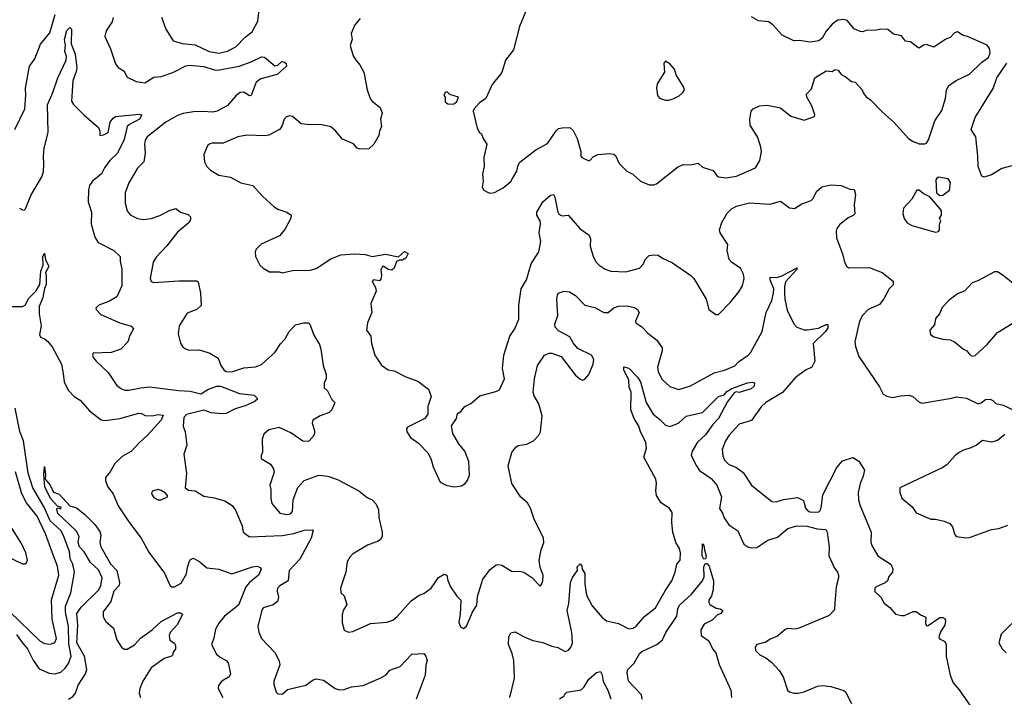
# Model space of a CAD drawing. Extents: x 2133489 to 2292442, y 756223 to 916462.
# Tile 306 of 463: x 2195136 to 2201812, y 895516 to 900110. Entities that reach past the tile are written whole.
import ezdxf

# ---------------------------------------------------------------- set-up
doc = ezdxf.new("R2010")
doc.units = 0

msp = doc.modelspace()

# ---------------------------------------------------------------- linework, layer by layer
at = {"layer": '0CON20XD'}
for points in [[(2196097.3, 900127.3), (2196127.5, 900045), (2196176.1, 899966.1), (2196238.5, 899948.5), (2196325, 899940), (2196420, 899895), (2196485, 899882.6), (2196545, 899896.7), (2196601.9, 899925), (2196665, 899991.5), (2196711.9, 900028.1), (2196751.4, 900098.6), (2196761.4, 900195)], [(2198580, 900195), (2198525, 900062.5), (2198483.3, 899905), (2198430, 899835), (2198405, 899752.5), (2198339.5, 899670.5), (2198296.2, 899575), (2198254.1, 899545.9), (2198217.5, 899505), (2198210.7, 899489.3), (2198236.7, 899375), (2198252.5, 899345), (2198267.5, 899335), (2198277.5, 899305), (2198302.5, 899265), (2198284, 899175), (2198284.3, 899115), (2198274.2, 899065), (2198277.5, 899015), (2198271.2, 898975), (2198282.5, 898955), (2198311.7, 898938.3), (2198325, 898933.8), (2198355, 898938), (2198415, 898968.8), (2198465, 899013.8), (2198477.6, 899032.4), (2198507.7, 899082.3), (2198516.1, 899123.9), (2198527, 899143), (2198635, 899226.7), (2198715, 899270), (2198773, 899357), (2198788.8, 899371.2), (2198813.1, 899376.9), (2198865, 899378.9), (2198888.6, 899358.6), (2198915.7, 899305), (2198940, 899215), (2198940, 899185), (2198947.5, 899175), (2198995, 899153.3), (2199005, 899156.7), (2199025, 899180), (2199055, 899196.2), (2199135, 899203.3), (2199165, 899197.5), (2199175, 899190), (2199200, 899135), (2199252.3, 899082.3), (2199292.3, 899062.3), (2199345, 899014), (2199405, 898991.2), (2199435, 898990), (2199453.6, 898996.4), (2199595, 899110), (2199635, 899128.8), (2199685, 899126.2), (2199736.1, 899136.1), (2199765, 899110), (2199815, 899093.8), (2199835, 899090), (2199860, 899055), (2199875, 899044), (2199925, 899038.6), (2199995, 899049.4), (2200125, 899106), (2200154.7, 899155.3), (2200164.6, 899215), (2200162.1, 899245), (2200141.3, 899311.3), (2200088.2, 899395), (2200085.6, 899434.4), (2200095, 899490), (2200110, 899505), (2200152.5, 899525), (2200205, 899530.6), (2200295, 899511.2), (2200365, 899456.7), (2200455, 899427.5), (2200525, 899452.5), (2200527.5, 899465), (2200507.5, 899525), (2200472.5, 899585), (2200470, 899605), (2200505, 899640), (2200527.5, 899715), (2200605, 899762.5), (2200645, 899757.5), (2200665, 899772.5), (2200685, 899767.5), (2200705, 899737.5), (2200733.6, 899723.6), (2200775, 899690), (2200800, 899685), (2200847.5, 899635), (2200853.9, 899613.9), (2200876, 899586), (2200905, 899566.7), (2200985, 899483.3), (2201063.3, 899415), (2201163.3, 899305), (2201195, 899283.3), (2201235, 899267.5), (2201273, 899267), (2201285, 899273.3), (2201298.8, 899295), (2201340, 899425), (2201388, 899495), (2201412.9, 899575), (2201420, 899635), (2201435, 899663.3), (2201485, 899698), (2201575, 899740), (2201659.1, 899820.9), (2201705, 899854.3), (2201716.5, 899885), (2201711.1, 899915), (2201696.6, 899936.6), (2201562.5, 899995), (2201532.3, 900002.3), (2201495, 900026.5), (2201475, 900021.1), (2201445, 899988.8), (2201415, 899976.7), (2201335, 899923.3), (2201302.5, 899935), (2201285, 899941.2), (2201264.1, 899935.9), (2201235, 899917.5), (2201225, 899920), (2201175, 899960), (2201142.5, 899965), (2201115, 900000), (2201060.5, 900010.5), (2201023, 900043), (2200975, 900046.2), (2200945, 900038.8), (2200875, 900036.2), (2200853.6, 900026.4), (2200835, 900028.8), (2200795, 900046.7), (2200746.7, 900105), (2200725, 900110), (2200684.2, 900105.8), (2200645, 900080), (2200605, 900032.5), (2200577.5, 899985), (2200555, 899966.7), (2200495, 899957.5), (2200421.7, 899968.3), (2200385, 899966.7), (2200305.7, 900005.7), (2200245, 900072.5), (2200215, 900094.3), (2200145, 900100.8), (2200098.8, 900128.8)], [(2195102, 899365), (2195170.5, 899505), (2195178, 899598), (2195174.4, 899645.6), (2195201.4, 899795), (2195237.5, 899845), (2195277.2, 899942.8), (2195340.1, 900019.9), (2195355, 900074), (2195375.9, 900145)], [(2195770, 900125), (2195762.9, 900095), (2195722.9, 900035), (2195712, 899995), (2195751.7, 899911.7), (2195785, 899810), (2195804.5, 899784.5), (2195842.5, 899762.5), (2195865, 899720), (2195925, 899690), (2195985, 899680.8), (2196045, 899719.6), (2196095, 899724.6), (2196175, 899751.5), (2196263.1, 899796.9), (2196285, 899801.5), (2196385, 899792.3), (2196455, 899769.2), (2196478.3, 899768.3), (2196625, 899794.1), (2196705.9, 899824.1), (2196775, 899858.6), (2196795.2, 899855.2), (2196865, 899796.2), (2196885, 899802), (2196913.6, 899826.4), (2196927.5, 899825), (2196943.1, 899813.1), (2196945.7, 899795), (2196880.9, 899739.1), (2196771.7, 899708.3), (2196738.9, 899685), (2196705, 899595.8), (2196695, 899594.3), (2196655, 899618.9), (2196631.2, 899615), (2196602.9, 899595), (2196545, 899527.5), (2196475, 899488.9), (2196445, 899483.5), (2196375, 899488.2), (2196315, 899484.6), (2196245, 899474.1), (2196205, 899460.9), (2196125.6, 899415), (2196000.8, 899315), (2195986.8, 899293.2), (2195980.9, 899265), (2195987.3, 899205), (2195978.1, 899145), (2195935, 899103.8), (2195876.4, 899003.6), (2195851.9, 898935), (2195850, 898865), (2195864.4, 898814.4), (2195885.7, 898785.7), (2195935, 898760.8), (2195975, 898755.8), (2196027.6, 898762.4), (2196085, 898781.8), (2196155, 898818.9), (2196195, 898829.2), (2196225.8, 898805.8), (2196277.9, 898787.9), (2196293.9, 898773.9), (2196293.8, 898755), (2196283.8, 898735), (2196205, 898670), (2196134, 898576), (2196060.3, 898499.7), (2196040.8, 898465), (2196020, 898355), (2196026.2, 898335), (2196045, 898327.1), (2196215, 898339.5), (2196335, 898339.2), (2196345, 898332.5), (2196360.8, 898255), (2196367.3, 898172.7), (2196336.1, 898143.9), (2196270.9, 898119.1), (2196216.9, 898035), (2196210.3, 897979.7), (2196227, 897917), (2196238.8, 897895), (2196255, 897881.2), (2196285, 897869.2), (2196355, 897871.4), (2196425, 897850), (2196480.8, 897815), (2196499.5, 897765), (2196520.6, 897735), (2196536.7, 897725), (2196575, 897721.5), (2196655, 897748.5), (2196735, 897756.9), (2196775, 897772.5), (2196866.2, 897853.8), (2196905, 897911.2), (2196936.2, 897945), (2196963.3, 897995), (2197005, 898041.2), (2197060, 898055), (2197095, 898053.8), (2197103.8, 898045), (2197130.5, 897970.5), (2197167.9, 897907.9), (2197177.5, 897875), (2197194, 897765), (2197213.3, 897705), (2197213, 897677), (2197200, 897645), (2197200, 897615), (2197223, 897593), (2197252.5, 897535), (2197272.5, 897515), (2197252.5, 897465), (2197235, 897447.5), (2197172.5, 897425), (2197123.8, 897395), (2197118.8, 897375), (2197133.8, 897325), (2197133.8, 897305), (2197126.2, 897285), (2197095, 897251.2), (2197055, 897252.5), (2196975, 897309.5), (2196895, 897344), (2196825, 897330), (2196790.3, 897299.7), (2196780, 897265), (2196783, 897177), (2196773.3, 897155), (2196773.3, 897135), (2196835.7, 897095.7), (2196855.9, 897065.9), (2196861.7, 897041.7), (2196831.2, 896955), (2196838.8, 896925), (2196838.2, 896865), (2196845, 896830), (2196898.8, 896765), (2196945.7, 896754.3), (2196971.2, 896758.8), (2196985.7, 896775), (2196990, 896855), (2197021.9, 896938.1), (2197064.3, 896985.7), (2197165, 897020.8), (2197224.1, 897014.1), (2197291.7, 896991.7), (2197396.1, 896936.1), (2197435, 896916.2), (2197491.2, 896871.2), (2197525, 896853.8), (2197553.8, 896825), (2197567.7, 896787.7), (2197572, 896735), (2197593.3, 896635), (2197593, 896607), (2197582.5, 896585), (2197567.5, 896575), (2197495, 896547.5), (2197393.2, 896486.8), (2197373.2, 896466.8), (2197355.8, 896435), (2197347.1, 896365), (2197310, 896255), (2197314, 896225), (2197336.7, 896205), (2197353.8, 896145), (2197330, 896105), (2197321.2, 896075), (2197321.7, 896021.7), (2197335, 895970), (2197365, 895957.5), (2197395, 895961.2), (2197514.3, 896015.7), (2197625, 896026), (2197665, 896039.2), (2197695, 896064), (2197789.7, 896170.3), (2197845, 896208.8), (2197875, 896220), (2197925, 896256.7), (2197975, 896328), (2198015, 896350.8), (2198031.2, 896345), (2198037.7, 896307.7), (2198056.2, 896265), (2198100.9, 896200.9), (2198126.2, 896175), (2198123, 896077), (2198113.8, 896025), (2198124.2, 895994.2), (2198145, 895982.5), (2198165, 895997.5), (2198205, 896092.5), (2198235, 896140), (2198240.9, 896199.1), (2198275, 896317.5), (2198325, 896383.3), (2198366.4, 896413.6), (2198385, 896416.7), (2198405, 896411.2), (2198475, 896368), (2198525, 896371.2), (2198555, 896363.8), (2198607.7, 896327.7), (2198665, 896270), (2198675, 896280), (2198683.3, 896305), (2198686, 896345), (2198665.9, 896395.9), (2198657.5, 896445), (2198670.6, 896515), (2198688.9, 896565), (2198688.5, 896595), (2198623.6, 896723.6), (2198598.9, 896798.9)], [(2197443.3, 900116.7), (2197409.2, 900075), (2197384.2, 900015), (2197391.2, 899975), (2197376.2, 899935), (2197396, 899865), (2197415.8, 899835), (2197442.6, 899802.6), (2197470, 899755), (2197490.8, 899635), (2197511.4, 899575), (2197525, 899557.5), (2197580, 899515), (2197593.3, 899475), (2197582, 899435), (2197590, 899385), (2197576.2, 899355), (2197572, 899325), (2197536.2, 899265), (2197503.3, 899235), (2197445, 899231.2), (2197425, 899238.8), (2197398.2, 899268.2), (2197325, 899300.8), (2197277.2, 899357.2), (2197245, 899384.3), (2197175, 899400), (2197105, 899397.8), (2197045, 899404.4), (2196985, 899452.5), (2196965, 899458), (2196945, 899451.2), (2196928.8, 899435), (2196913.3, 899385), (2196896.7, 899365), (2196825, 899326.9), (2196795, 899321.4), (2196675, 899326.5), (2196614, 899316), (2196515, 899273.1), (2196441.7, 899271.7), (2196425, 899268.8), (2196410, 899255), (2196383.8, 899195), (2196388.8, 899145), (2196403.8, 899115), (2196428.8, 899088.8), (2196485, 899056.7), (2196565, 899041.2), (2196634.2, 899004.2), (2196717.5, 898985), (2196782.4, 898912.4), (2196860.9, 898840.9), (2196885, 898826), (2196947.5, 898805), (2196976.7, 898785), (2196973.3, 898765), (2196933.6, 898686.4), (2196897.5, 898645), (2196773, 898587), (2196740, 898555), (2196733.3, 898535), (2196733.6, 898503.6), (2196763.3, 898445), (2196785.9, 898425.9), (2196830.3, 898400.3), (2196895, 898400), (2196915, 898393.3), (2196985, 898408.8), (2197105, 898411.2), (2197145, 898422), (2197245, 898487.5), (2197312.5, 898515), (2197405, 898523.3), (2197478.3, 898518.3), (2197525, 898503.8), (2197615, 898520), (2197705, 898502.5), (2197745, 898537.5), (2197770, 898525), (2197755, 898492.5), (2197731.7, 898478.3), (2197710.7, 898479.3), (2197690.5, 898469.5), (2197673.8, 898425), (2197658.1, 898411.9), (2197635, 898415.8), (2197605, 898437.5), (2197595, 898437.5), (2197584, 898415), (2197589.2, 898375), (2197585, 898350), (2197575, 898340), (2197535, 898346.5), (2197526, 898335), (2197548, 898295), (2197551.7, 898268.3), (2197516.2, 898185), (2197523.3, 898125), (2197493.3, 898055), (2197486.2, 898005), (2197516.7, 897965), (2197521.2, 897915), (2197543.3, 897835), (2197588, 897768), (2197635, 897736.7), (2197675, 897730), (2197755, 897688.8), (2197835, 897660), (2197906.7, 897605), (2197926.7, 897555), (2197903.6, 897486.4), (2197902.5, 897435), (2197883, 897407), (2197856.4, 897393.6), (2197765, 897347.5), (2197757.5, 897335), (2197760, 897315), (2197785, 897277.5), (2197839.5, 897239.5), (2197902.3, 897172.3), (2197923.9, 897133.9), (2197938.3, 897078.3), (2197987.5, 896975), (2198031.2, 896951.2), (2198085, 896942), (2198130.5, 896949.5), (2198155, 896963.8), (2198171.2, 896985), (2198186.2, 897025), (2198181.2, 897115), (2198153.3, 897185), (2198113.9, 897233.9), (2198073.3, 897305), (2198063.6, 897356.4), (2198097.5, 897405), (2198105, 897440), (2198126.4, 897453.6), (2198153.6, 897486.4), (2198195, 897506.7), (2198255, 897560), (2198365, 897588.8), (2198388.8, 897601.2), (2198422, 897675), (2198410, 897745), (2198418.9, 897835), (2198460, 897965), (2198493.1, 898015), (2198520.3, 898079.7), (2198521.2, 898175), (2198536.9, 898285), (2198572, 898345), (2198604.3, 898455), (2198656.5, 898535), (2198668.5, 898605), (2198659.1, 898665), (2198668.1, 898725), (2198665, 898745.7), (2198641.5, 898785), (2198641.5, 898805), (2198683.1, 898875), (2198735, 898920), (2198755, 898923.8), (2198765, 898906.7), (2198784, 898805), (2198791.7, 898791.8), (2198815, 898780), (2198855, 898784.3), (2198935, 898692.2), (2198998.2, 898648.2), (2199005.7, 898625), (2199003.5, 898575), (2199023.5, 898505), (2199045, 898465.8), (2199064.2, 898445), (2199105, 898417.5), (2199145, 898404.3), (2199245, 898400.8), (2199338.8, 898425), (2199365.8, 898454.2), (2199376.7, 898485), (2199405, 898510), (2199435, 898516.2), (2199465, 898513.8), (2199493.6, 898493.6), (2199562.1, 898462.1), (2199686.2, 898375), (2199706.2, 898355), (2199790, 898215), (2199807.5, 898145), (2199855, 898110), (2199875, 898111.2), (2199955, 898193.8), (2200012.5, 898265), (2200035.7, 898305), (2200047.5, 898355), (2200044, 898385), (2200023.8, 898425), (2199964.2, 898464.2), (2199946.7, 898485), (2199933.3, 898545), (2199936.7, 898585), (2199884.4, 898665), (2199881.9, 898685), (2199896.1, 898733.9), (2199932.4, 898797.6)], [(2195135, 898832.5), (2195155, 898820), (2195165, 898818.8), (2195175, 898826.7), (2195212.3, 898917.7), (2195286.7, 899045), (2195297.6, 899077.6), (2195299.6, 899130.4), (2195296.4, 899185), (2195301.9, 899238.1), (2195328.9, 899345), (2195325, 899532.5), (2195361.2, 899615), (2195393.8, 899715), (2195451.8, 899835), (2195452.9, 899862.9), (2195442.1, 899895), (2195445.6, 899935), (2195440.5, 899975), (2195455, 900036.2), (2195475, 900057.5), (2195488.1, 900045), (2195485.5, 899945), (2195511.4, 899875), (2195522.4, 899782.4), (2195521.5, 899765), (2195495.5, 899695), (2195487.9, 899557.9), (2195501.2, 899535), (2195573, 899463), (2195669.3, 899379.3), (2195680, 899355), (2195680, 899325), (2195705, 899330), (2195735, 899344.2), (2195750, 899415), (2195768.6, 899441.4), (2195786.2, 899453.8), (2195945, 899469.6), (2195964.2, 899464.2), (2195948.7, 899435), (2195880.8, 899399.2), (2195865.3, 899385), (2195845, 899297.5), (2195798.1, 899205), (2195746.2, 899155), (2195710, 899105), (2195690.8, 899065), (2195628.5, 899015), (2195610, 898985), (2195602.2, 898955), (2195600, 898875), (2195623.5, 898805), (2195620, 898725), (2195645.6, 898635.6), (2195668.3, 898598.3), (2195773.8, 898545), (2195816.7, 898505), (2195816.4, 898473.6), (2195827.8, 898417.8), (2195828.1, 898305), (2195795, 898230), (2195745, 898200.8), (2195672.5, 898175), (2195652.5, 898155), (2195653.3, 898145), (2195685, 898111.4), (2195814.2, 898054.2), (2195891.7, 898031.7), (2195907.5, 898015), (2195882.3, 897967.7), (2195868.8, 897925), (2195822.5, 897875), (2195755, 897854), (2195635, 897850), (2195630, 897835), (2195635, 897820), (2195653.3, 897795), (2195735, 897718.8), (2195795, 897630.8), (2195825, 897606.9), (2195848, 897598), (2195875, 897597.3), (2195957.5, 897615), (2196015, 897620), (2196212.5, 897595), (2196291.3, 897591.3), (2196365, 897573.2), (2196415.5, 897604.5), (2196473.3, 897625), (2196497.5, 897625), (2196626.4, 897576.4), (2196725, 897564), (2196746.7, 897545), (2196746.2, 897535), (2196725, 897518), (2196665, 897491.1), (2196597.4, 897472.6), (2196535, 897439.4), (2196506.6, 897436.6), (2196435, 897444.8), (2196385, 897462.5), (2196266.9, 897433.1), (2196248, 897412), (2196244.1, 897355), (2196257.5, 897315), (2196269.2, 897225), (2196248, 897165), (2196265.9, 897034.1), (2196257.5, 896935), (2196280.7, 896920.7), (2196325, 896916.7), (2196385, 896878.8), (2196455, 896867.5), (2196527.3, 896847.3), (2196575.9, 896815.9), (2196598.8, 896785), (2196645, 896677.5), (2196652, 896635), (2196695, 896604.3), (2196915, 896612.9), (2196995, 896627.1), (2197065, 896650), (2197121.7, 896651.7), (2197126.4, 896646.4), (2197112.5, 896595), (2197035, 896452.5), (2196962.5, 896375), (2196957.1, 896305), (2196899.1, 896270.9), (2196884.3, 896255.7), (2196881.4, 896235), (2196890.6, 896195), (2196884, 896165), (2196855, 896142.9), (2196787.5, 896122.5), (2196775, 896097.5), (2196750.8, 895995), (2196756.8, 895956.8), (2196776, 895915), (2196865, 895820), (2196894.2, 895764.2)], [(2199535, 899563.8), (2199567.7, 899572.3), (2199607.5, 899592.5), (2199632.5, 899615), (2199642.5, 899635), (2199636.7, 899655), (2199586.7, 899735), (2199576.7, 899775), (2199545, 899810), (2199515, 899827.5), (2199502.5, 899815), (2199507, 899753), (2199457.5, 899675), (2199453.3, 899645), (2199460, 899595), (2199475, 899577.5), (2199513.9, 899563.9), (2199535, 899563.8)], [(2201871.7, 899121.7), (2201795, 899100), (2201725, 899056.9), (2201675, 899042.5), (2201659.1, 899049.1), (2201634.5, 899115), (2201633.5, 899185), (2201619.5, 899315), (2201587.5, 899365), (2201615, 899446.7), (2201736.4, 899643.6), (2201762.3, 899715), (2201829.6, 899815)], [(2198075, 899537.5), (2198085, 899542.5), (2198100, 899555), (2198110, 899585), (2198053, 899603), (2198035, 899620), (2198020, 899615), (2198012.5, 899595), (2198020, 899585), (2198021.7, 899551.7), (2198038.3, 899538.3), (2198075, 899537.5)], [(2201375, 898917.5), (2201395, 898920), (2201440, 898955), (2201446.7, 899005), (2201430.7, 899030.7), (2201365, 899042.5), (2201353.6, 899036.4), (2201347, 899023), (2201353.3, 898935), (2201375, 898917.5)], [(2199932.4, 898797.6), (2199963.1, 898826.9), (2199995, 898844.4), (2200085, 898867.3), (2200221.7, 898858.3), (2200295, 898878.8), (2200355, 898834), (2200389.7, 898830.3), (2200438.3, 898861.7), (2200502.5, 898885), (2200515, 898897.5), (2200538.8, 898945), (2200575, 898976.2), (2200635, 898990), (2200705, 898986.2), (2200765, 898960), (2200795, 898957.5), (2200803.9, 898923.9), (2200794.3, 898854.3), (2200797.6, 898792.4), (2200788.2, 898781.8), (2200753.1, 898766.9), (2200695, 898718.6), (2200677.5, 898695), (2200672.5, 898675), (2200675, 898630), (2200718.1, 898515), (2200729.2, 898465), (2200745, 898436.7), (2200757.7, 898427.7), (2200895, 898430), (2200983.3, 898395), (2201057.7, 898337.7), (2201058.3, 898311.7), (2201031.2, 898285), (2200995, 898216.7), (2200965, 898178), (2200888, 898145), (2200849.4, 898105), (2200830.5, 898065), (2200798.6, 897925), (2200801.9, 897895), (2200825, 897826.2), (2200965, 897620), (2200990.5, 897570.5), (2201015, 897557.5), (2201055, 897548.6), (2201109.3, 897560.7), (2201165, 897564), (2201192.5, 897555), (2201235, 897517.5), (2201255, 897510), (2201455, 897542.9), (2201487, 897553), (2201555, 897544.3), (2201635, 897506.2), (2201655, 897511.2), (2201685, 897533.8), (2201716.1, 897536.1), (2201735, 897527.5), (2201755, 897507.5), (2201805, 897497.5), (2201895, 897453.8)], [(2201345, 898670), (2201365, 898673.8), (2201373.3, 898685), (2201373, 898723), (2201382.5, 898745), (2201372.5, 898765), (2201386.7, 898785), (2201387, 898817), (2201307.9, 898907.9), (2201261.7, 898931.7), (2201235, 898953.3), (2201220, 898955), (2201185, 898892.5), (2201128.3, 898831.7), (2201124, 898795), (2201132.3, 898762.3), (2201152.3, 898732.3), (2201185, 898713.8), (2201320, 898675), (2201345, 898670)], [(2195085, 898164.5), (2195155, 898164.6), (2195171.8, 898175), (2195198.5, 898221.5), (2195248.1, 898271.9), (2195271.2, 898315), (2195280, 898405), (2195295.6, 898445), (2195293, 898503), (2195305, 898527.5), (2195311.4, 898485), (2195334.2, 898435.8), (2195310, 898395), (2195316.2, 898375), (2195316.2, 898315), (2195303.6, 898286.4), (2195293.6, 898226.4), (2195267.5, 898165), (2195267.2, 898115), (2195281.4, 898035), (2195270, 897975), (2195277, 897957), (2195305, 897946.2), (2195325, 897930), (2195355, 897891.2), (2195420, 897775), (2195430.2, 897710.2), (2195436.5, 897655), (2195465, 897599.2), (2195505.4, 897555.4), (2195545, 897530.8), (2195608, 897458), (2195687.5, 897397.5), (2195715, 897393.3), (2195813.9, 897406.1), (2195942.7, 897442.7), (2195960.8, 897440.8), (2195986.4, 897426.4), (2196035, 897423.1), (2196075, 897433.8), (2196108.8, 897428.8), (2196094, 897395), (2195999.7, 897290.3), (2195945, 897242), (2195894, 897185), (2195830.8, 897149.2), (2195779.8, 897100.2), (2195748.1, 897045), (2195716.9, 897005), (2195716.9, 896985), (2195731.9, 896945), (2195769.1, 896895), (2195804.4, 896815), (2195876.2, 896706.2), (2195959.2, 896595), (2196010.3, 896500.3), (2196117.2, 896357.2), (2196155, 896272.5), (2196165, 896263.8), (2196185, 896264), (2196230.5, 896289.5), (2196267.8, 896352.2), (2196273.2, 896396.8), (2196285.8, 896434.2), (2196295, 896450), (2196311.7, 896458.3), (2196355, 896437.5), (2196405, 896394.3), (2196485, 896385.7), (2196575, 896353.1), (2196715, 896401.5), (2196745.5, 896405.5), (2196767, 896397), (2196774, 896384), (2196755.4, 896345), (2196693.8, 896295), (2196669.3, 896265), (2196618.4, 896141.6), (2196525, 896066), (2196485, 896017.5), (2196462.7, 895977.3), (2196453.1, 895916.9), (2196435.7, 895875), (2196469.1, 895809.1), (2196495, 895787.1), (2196535, 895765.7), (2196549.4, 895749.4), (2196564.1, 895675.9), (2196556.2, 895655), (2196506, 895625), (2196483.8, 895595), (2196480.8, 895575), (2196514, 895515)], [(2198598.9, 896798.9), (2198580, 896835), (2198532.8, 896872.8), (2198471.9, 896965), (2198448.6, 897085), (2198472, 897175), (2198499.1, 897210.9), (2198516.6, 897223.4), (2198575, 897232), (2198620, 897255), (2198655, 897292), (2198666.4, 897315), (2198677.9, 897425), (2198656.7, 897505), (2198625, 897558.8), (2198617.8, 897585), (2198625.6, 897675), (2198645.8, 897765), (2198694.2, 897835.8), (2198725, 897850), (2198745, 897850), (2198807, 897827), (2198903, 897703), (2198935, 897673.8), (2198955, 897666.2), (2198968.3, 897671.7), (2198993.8, 897705), (2199024.3, 897775), (2199028.1, 897805), (2199011.9, 897835), (2198921.2, 897881.2), (2198888.1, 897918.1), (2198865, 897959.2), (2198789.8, 897999.8), (2198767.1, 898025), (2198764.2, 898045), (2198784.4, 898105), (2198778, 898215), (2198781.6, 898245), (2198788.7, 898255), (2198825, 898270.2), (2198862.9, 898265), (2198905, 898240.8), (2198967.5, 898175), (2199035, 898158.6), (2199095.6, 898124.4), (2199125, 898124.3), (2199165, 898155.6), (2199195, 898166.5), (2199255, 898169.5), (2199305, 898158.9), (2199325.8, 898145), (2199335.8, 898125), (2199311.2, 898065), (2199312.5, 898055), (2199355, 898028), (2199395, 897984.2), (2199456.9, 897936.9), (2199491.9, 897885), (2199492.5, 897865), (2199460.5, 897755), (2199465, 897723.3), (2199491.4, 897671.4), (2199545, 897622.5), (2199605, 897602.2), (2199685, 897627.8), (2199844.2, 897715.8), (2199915, 897734.6), (2199985, 897763.6), (2200009.8, 897790.2), (2200074.7, 897835.3), (2200093.3, 897855), (2200170.5, 897995), (2200197.9, 898125), (2200235, 898206), (2200247.5, 898255), (2200248.8, 898285), (2200223.5, 898345), (2200224.5, 898365), (2200265, 898362.9), (2200298.8, 898371.2), (2200407, 898427), (2200402.5, 898415), (2200328.3, 898331.7), (2200321, 898299), (2200322.5, 898255), (2200323.7, 898215), (2200340, 898140), (2200385, 898048.1), (2200404.4, 898025), (2200455, 898007.5), (2200475, 898007.5), (2200551.9, 898018.1), (2200605, 898044), (2200615, 898042.5), (2200615, 898021.2), (2200599.5, 897995), (2200516.2, 897915), (2200526.2, 897795), (2200506.7, 897755), (2200465, 897733.3), (2200395, 897680.8), (2200308.1, 897581.9), (2200194.2, 897515), (2200164.2, 897485), (2200096.8, 897393.2), (2200015, 897367.5), (2199946.2, 897293.8), (2199921.9, 897255), (2199900, 897195), (2199902.4, 897152.4), (2199914.5, 897124.5), (2199945, 897094.3), (2199991.2, 897075), (2200041.1, 897041.1), (2200098, 896955), (2200235, 896844.3), (2200265, 896840.6), (2200315, 896857.1), (2200410.3, 896870.3), (2200450.3, 896850.3), (2200465, 896798.8), (2200475, 896783.6), (2200494.3, 896774.3), (2200535, 896770), (2200555, 896774.1), (2200565, 896785.6), (2200573.4, 896815), (2200580.4, 896889.6), (2200675.7, 897074.3), (2200715, 897119.1), (2200785, 897142.2), (2200825.7, 897115.7), (2200863.9, 897055), (2200856.1, 897015), (2200833.8, 896966.2), (2200821.5, 896905), (2200822.5, 896855), (2200834.4, 896815), (2200908.1, 896635), (2200906.9, 896565), (2200912.9, 896545), (2200955, 896474), (2201045, 896416), (2201056, 896385), (2201053.8, 896365), (2201028.8, 896335), (2201020, 896305), (2201005, 896292.5), (2200943.8, 896265), (2200934, 896255), (2200935, 896232.5), (2200975.6, 896195.6), (2200998, 896155), (2201036.2, 896125), (2201075, 896080), (2201115, 896070), (2201135, 896071.2), (2201195, 896096.7), (2201215, 896098.8), (2201243.3, 896075), (2201279.5, 896059.5), (2201277.3, 896017.3), (2201285, 896001.4), (2201295, 896002.5), (2201374.1, 896055.9), (2201395, 896057.1), (2201409.7, 896049.7), (2201414.1, 896034.1), (2201409.8, 896005), (2201380.6, 895965), (2201368.2, 895925), (2201373.3, 895913.3), (2201408, 895895), (2201417.5, 895875), (2201418.8, 895795), (2201446, 895665), (2201465, 895613.3), (2201505.8, 895565.8), (2201583.8, 895455)], [(2201872.3, 898322.3), (2201805, 898376.2), (2201765, 898400), (2201745, 898400), (2201631.7, 898338.3), (2201595, 898326), (2201545, 898272), (2201495, 898251.2), (2201435, 898206.2), (2201391.1, 898158.9), (2201372.5, 898115), (2201346.2, 898085), (2201338.3, 898041.7), (2201307.5, 898005), (2201312.5, 897975), (2201335, 897960), (2201395, 897943.8), (2201445, 897938.8), (2201475, 897926.2), (2201535, 897876.7), (2201557.5, 897865), (2201578.3, 897838.3), (2201595, 897828.8)], [(2201595, 897828.8), (2201615, 897832), (2201695, 897907.5), (2201765, 897988.1), (2201865, 898050)], [(2198458.6, 895515), (2198490.8, 895645), (2198485.5, 895765), (2198475, 895813.3), (2198450, 895875), (2198452.5, 895925), (2198467, 895953), (2198495, 895959.2), (2198555.4, 895925.4), (2198615, 895901.8), (2198683.2, 895886.8), (2198745, 895862.1), (2198783.9, 895853.9), (2198835, 895826.2), (2198856.2, 895835), (2198875, 895858.8), (2198883.1, 895885), (2198879.1, 895955), (2198847.8, 896105), (2198858.3, 896151.7), (2198871.2, 896295), (2198885, 896328.8), (2198917.5, 896375), (2198915, 896400), (2198935, 896420), (2198947, 896407), (2198950, 896385), (2198967.1, 896355), (2198967.9, 896285), (2198979.2, 896209.2), (2199016.4, 896135), (2199085, 896057.5), (2199115, 896033.6), (2199195, 896015.6), (2199265, 895980), (2199295, 895984.4), (2199315, 895997.5), (2199375, 896066.9), (2199447.9, 896122.1), (2199511.4, 896238.6), (2199558.5, 896305), (2199580, 896365), (2199590.8, 896419.2), (2199614.2, 896445.8), (2199615.6, 896495), (2199609.4, 896525), (2199585.7, 896565), (2199564.7, 896634.7), (2199557.9, 896702.1), (2199559.8, 896769.8), (2199542.9, 896795), (2199485, 896834.4), (2199453.7, 896883.7), (2199449.3, 896915), (2199454.6, 896965), (2199448.5, 896995), (2199368.1, 897145), (2199385.5, 897205), (2199382.1, 897245), (2199345.5, 897315), (2199333.5, 897355), (2199301.1, 897405), (2199278.6, 897465), (2199282.9, 897585), (2199269.4, 897619.4), (2199266.9, 897665), (2199232.5, 897735), (2199232.7, 897757.3), (2199265, 897747.5), (2199325, 897686.7), (2199345, 897655.5), (2199384.2, 897515), (2199430.6, 897435), (2199475, 897401.5), (2199515, 897360.6), (2199545, 897351.5), (2199602, 897375), (2199655, 897422.5), (2199765, 897447.1), (2199873.9, 897556.1), (2199912.9, 897567.1), (2199931.2, 897588.8), (2199965, 897610), (2200071.8, 897648.2), (2200102.9, 897652.9), (2200118.8, 897648.8), (2200115.5, 897625), (2200095, 897607.8), (2200015, 897582.3), (2199994.3, 897585.7), (2199980.5, 897579.5), (2199933.2, 897516.8), (2199873.1, 897405), (2199834.5, 897365.5), (2199785.3, 897295), (2199732, 897245), (2199695.4, 897185), (2199689.1, 897155), (2199725.9, 897085.9), (2199745, 897052.9), (2199825, 896998.5), (2199863.5, 896953.5), (2199895.5, 896875), (2199881.9, 896795), (2199901.9, 896765), (2199912.8, 896732.8), (2199945, 896686), (2200004.2, 896645), (2200046.7, 896555), (2200072.5, 896535), (2200095, 896529.2), (2200135, 896531.4), (2200207.9, 896582.1), (2200275, 896602.5), (2200345, 896661.1), (2200405, 896678.5), (2200475, 896675.3), (2200543, 896657), (2200602.5, 896652.5), (2200610, 896635), (2200624, 896535), (2200623.3, 896475), (2200657.5, 896395), (2200681.2, 896365), (2200688, 896345), (2200688.8, 896325), (2200670.8, 896265), (2200663.6, 896156.4), (2200661.7, 896108.3), (2200625, 896070), (2200415, 895982.9), (2200395, 895978.1), (2200345, 895982.9), (2200325, 895975.8), (2200275, 895930.8), (2200225, 895911.2), (2200195, 895888.8), (2200135, 895873.3), (2200123.8, 895855), (2200123.9, 895833.9), (2200155, 895803.3), (2200195, 895783.8), (2200233.4, 895753.4), (2200285, 895698), (2200313.1, 895655), (2200342, 895565), (2200355, 895552.5), (2200385, 895543.3), (2200415, 895543.8), (2200455, 895552), (2200545, 895590.8), (2200575.9, 895595.9), (2200635, 895590), (2200725, 895562), (2200735, 895553.3), (2200776, 895475)], [(2195115, 895942.5), (2195149.5, 895889.5), (2195188.9, 895845), (2195228.1, 895768.1), (2195268.3, 895708.3), (2195335, 895678.5), (2195375, 895674.5), (2195415, 895687.5), (2195445, 895712.7), (2195467.3, 895745), (2195485.3, 895795), (2195468.5, 895878.5), (2195465.9, 895995), (2195447.3, 896095), (2195446.9, 896133.1), (2195481.6, 896225), (2195507.3, 896365), (2195495, 896418), (2195478.8, 896455), (2195472.5, 896505), (2195435.6, 896605.6), (2195416.8, 896645), (2195342.6, 896712.6), (2195301.8, 896805), (2195224.8, 896935), (2195193.5, 897036.5), (2195162.5, 897255), (2195137.8, 897317.8), (2195105.3, 897475.3)], [(2201815, 897297.5), (2201765, 897256.7), (2201725, 897246.7), (2201665, 897256.2), (2201622.5, 897225), (2201585, 897206.2), (2201535, 897192), (2201506.7, 897175), (2201478.8, 897155), (2201425.5, 897094.5), (2201395, 897074.2), (2201103.3, 896935), (2201103.8, 896905), (2201116.7, 896865), (2201186.4, 896806.4), (2201215, 896767.5), (2201313.6, 896723.6), (2201345, 896723.3), (2201405, 896710), (2201443.6, 896693.6), (2201461.2, 896671.2), (2201474.2, 896624.2), (2201485, 896606.7), (2201555, 896596.2), (2201575, 896598.8), (2201725, 896653.3), (2201775, 896661.2), (2201835, 896683.3)], [(2195068, 896095), (2195275, 895896.4), (2195305, 895880.7), (2195345, 895876.9), (2195375, 895887.1), (2195384.6, 895915), (2195356, 896045), (2195352.4, 896177.6), (2195400.3, 896345), (2195391.9, 896405), (2195365.2, 896475.2), (2195309.8, 896625), (2195254.3, 896745), (2195182.3, 896835), (2195151.3, 896895), (2195106.8, 897045)], [(2195465.8, 895504.2), (2195495, 895520.9), (2195513.9, 895543.9), (2195532.8, 895597.2), (2195582.3, 895675), (2195591.1, 895705), (2195575.6, 895795), (2195522.4, 895885), (2195530.5, 896005), (2195522.3, 896085), (2195553.3, 896126.7), (2195671.9, 896245), (2195686.9, 896275), (2195694.5, 896325), (2195670, 896380), (2195615, 896430.8), (2195571.9, 896501.9), (2195540.8, 896535), (2195532.1, 896565), (2195538.1, 896605), (2195518.9, 896645), (2195395, 896761.2), (2195387.5, 896792.5), (2195395, 896800), (2195415, 896793.3), (2195416.2, 896805), (2195391.7, 896811.7), (2195345, 896864.3), (2195306.8, 896943.2), (2195299.2, 897025), (2195305, 897080), (2195310.8, 897025), (2195307.5, 896995), (2195342.5, 896955), (2195365, 896907.5), (2195402.3, 896892.3), (2195476.7, 896815), (2195520.7, 896800.7), (2195575, 896756.7), (2195645, 896686.7), (2195679.7, 896639.7), (2195685.8, 896615.8), (2195679.1, 896565), (2195686.9, 896535), (2195751.2, 896421.2), (2195794.2, 896375), (2195812.7, 896295), (2195809.1, 896275), (2195774.9, 896235.1), (2195753.8, 896165), (2195702.7, 896095), (2195702.3, 896062.3), (2195719.4, 896029.4), (2195771.5, 895985), (2195794.4, 895905), (2195825, 895855.7), (2195845, 895843.1), (2195865, 895841.9), (2195915, 895870.6), (2195953.8, 895916.2), (2196035, 895974.4), (2196095, 896030.8), (2196205, 896089.2), (2196225, 896088.6), (2196239.5, 896079.5), (2196205, 896008.6), (2196157.1, 895955), (2196149.4, 895935), (2196154.2, 895904.2), (2196185, 895882.5), (2196193.3, 895865), (2196192.5, 895845), (2196173.3, 895816.7), (2196173.3, 895805), (2196165.6, 895794.4), (2196115, 895778.5), (2196026.4, 895715), (2195970.4, 895625), (2195949.5, 895575), (2195945.6, 895545), (2195955.5, 895515.5)], [(2196095, 896853.8), (2196137.5, 896875), (2196137.5, 896885), (2196121.7, 896901.7), (2196095, 896918.8), (2196075, 896923.8), (2196035, 896912.5), (2196030, 896895), (2196045, 896871.2), (2196074.2, 896854.2), (2196095, 896853.8)], [(2195055, 896467.5), (2195155, 896420.8), (2195170.7, 896420.7), (2195182.3, 896427.7), (2195188, 896445), (2195177.1, 896495), (2195148.3, 896558.3), (2195054.4, 896705)], [(2199775, 896452.9), (2199762.2, 896475), (2199765, 896556.7), (2199775.4, 896545), (2199778, 896515), (2199791.1, 896475), (2199785, 896453.8), (2199775, 896452.9)], [(2199356.9, 895503.1), (2199352.6, 895532.6), (2199264.4, 895625), (2199254.4, 895685), (2199258.6, 895705), (2199301.9, 895748.1), (2199340, 895815), (2199355, 895827.1), (2199457, 895873), (2199494.3, 895905), (2199516.5, 895955), (2199591.8, 896065), (2199598.5, 896115), (2199609.4, 896140.6), (2199690, 896215), (2199765.4, 896304.6), (2199776.2, 896333.8), (2199775, 896402.5), (2199785, 896422.9), (2199795, 896423.1), (2199810.5, 896405), (2199839.5, 896305), (2199837.1, 896245), (2199825.8, 896204.2), (2199808.8, 896175), (2199808.3, 896158.3), (2199816, 896146), (2199859.3, 896119.3), (2199885, 896116.7), (2199902.5, 896105), (2199890, 896085), (2199865, 896072.5), (2199830.6, 896039.4), (2199777.3, 896012.7), (2199753.3, 895973.3), (2199757.5, 895935), (2199809.3, 895899.3), (2199833.8, 895845), (2199856.8, 895816.8), (2199878.3, 895738.3), (2199958, 895565), (2199961.2, 895515)], [(2201863.9, 896016.1), (2201790, 895945), (2201774, 895885), (2201796.7, 895845), (2201825, 895817.5)], [(2196894.2, 895764.2), (2196898.8, 895735), (2196860, 895625), (2196858.8, 895605), (2196875, 895550), (2196885, 895540), (2196915, 895537.5), (2196951.9, 895568.1), (2197075, 895597.5), (2197125.6, 895634.4), (2197145, 895641.4), (2197195, 895631.9), (2197275, 895575.8), (2197305, 895567.1), (2197335, 895569.4), (2197385, 895586.5), (2197465, 895596.5), (2197585, 895647.1), (2197621.3, 895668.7), (2197645, 895700), (2197714.5, 895725.5), (2197795, 895808.8), (2197875, 895812.5), (2197890, 895795), (2197898.8, 895765), (2197890, 895735), (2197884.3, 895665), (2197823, 895503)], [(2198795, 895506.7), (2198826.4, 895523.6), (2198831.7, 895538.3), (2198845, 895550), (2198942.3, 895567.7), (2198963, 895587), (2198995, 895638.8), (2199046.7, 895685), (2199075, 895690), (2199085, 895667.5), (2199092.4, 895622.4), (2199122.9, 895565), (2199143.1, 895505)]]:
    msp.add_lwpolyline(points, dxfattribs=at)

doc.saveas('drawing.dxf')
